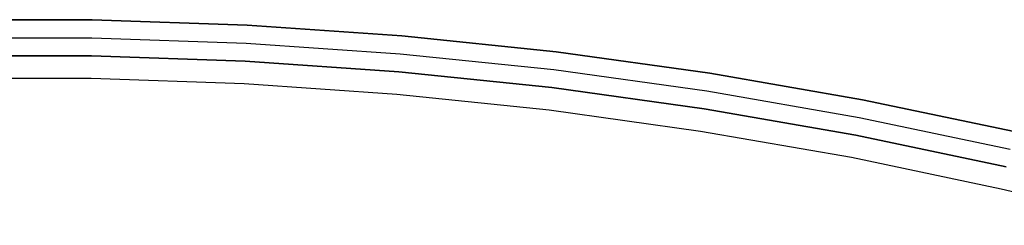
# Model space of a CAD drawing. Header units: millimetres. Extents: x 8926 to 10090, y -5004 to -3986.
# Tile 269 of 272: x 9506.92 to 9528.72, y -4258.58 to -4254.02. Entities that reach past the tile are written whole.
import ezdxf

# ---------------------------------------------------------------- set-up
doc = ezdxf.new("R2010")
doc.units = ezdxf.units.MM
doc.layers.add('BLANCO METALICO', color=7, linetype='Continuous', true_color=0xededed)

msp = doc.modelspace()

# ---------------------------------------------------------------- linework, layer by layer
at = {"layer": 'BLANCO METALICO'}
for p, q in [((9505.088, -4254.02, 223.532), (9508.522, -4254.02, 223.532)), ((9508.522, -4254.02, 221.916), (9505.088, -4254.02, 221.916)), ((9508.522, -4254.02, 220.416), (9505.088, -4254.02, 220.416)), ((9505.088, -4254.02, 222.724), (9508.522, -4254.02, 222.724)), ((9505.088, -4254.02, 221.166), (9508.522, -4254.02, 221.166)), ((9508.522, -4254.02, 223.532), (9511.955, -4254.139, 223.532)), ((9511.955, -4254.139, 221.916), (9508.522, -4254.02, 221.916)), ((9511.955, -4254.139, 220.416), (9508.522, -4254.02, 220.416)), ((9508.522, -4254.02, 222.724), (9511.955, -4254.139, 222.724)), ((9508.522, -4254.02, 221.166), (9511.955, -4254.139, 221.166)), ((9511.955, -4254.139, 223.532), (9515.382, -4254.376, 223.532)), ((9515.382, -4254.376, 221.916), (9511.955, -4254.139, 221.916)), ((9515.382, -4254.376, 220.416), (9511.955, -4254.139, 220.416)), ((9511.955, -4254.139, 222.724), (9515.382, -4254.376, 222.724)), ((9511.955, -4254.139, 221.166), (9515.382, -4254.376, 221.166)), ((9505.094, -4254.42, 223.532), (9508.516, -4254.42, 223.532)), ((9508.516, -4254.42, 223.532), (9511.935, -4254.538, 223.532)), ((9515.382, -4254.376, 223.532), (9518.798, -4254.731, 223.532)), ((9518.798, -4254.731, 221.916), (9515.382, -4254.376, 221.916)), ((9518.798, -4254.731, 220.416), (9515.382, -4254.376, 220.416)), ((9515.382, -4254.376, 222.724), (9518.798, -4254.731, 222.724)), ((9515.382, -4254.376, 221.166), (9518.798, -4254.731, 221.166)), ((9511.935, -4254.538, 223.532), (9515.347, -4254.774, 223.532)), ((9508.509, -4254.82, 223.532), (9505.101, -4254.82, 223.532)), ((9505.101, -4254.82, 221.916), (9508.509, -4254.82, 221.916)), ((9508.509, -4254.82, 222.724), (9505.101, -4254.82, 222.724)), ((9505.101, -4254.82, 220.416), (9508.509, -4254.82, 220.416)), ((9511.914, -4254.938, 223.532), (9508.509, -4254.82, 223.532)), ((9508.509, -4254.82, 221.916), (9511.914, -4254.938, 221.916)), ((9511.914, -4254.938, 222.724), (9508.509, -4254.82, 222.724)), ((9508.509, -4254.82, 220.416), (9511.914, -4254.938, 220.416)), ((9515.347, -4254.774, 223.532), (9518.75, -4255.128, 223.532)), ((9518.798, -4254.731, 223.532), (9522.201, -4255.204, 223.532)), ((9522.201, -4255.204, 221.916), (9518.798, -4254.731, 221.916)), ((9522.201, -4255.204, 220.416), (9518.798, -4254.731, 220.416)), ((9518.798, -4254.731, 222.724), (9522.201, -4255.204, 222.724)), ((9518.798, -4254.731, 221.166), (9522.201, -4255.204, 221.166)), ((9515.313, -4255.173, 223.532), (9511.914, -4254.938, 223.532)), ((9511.914, -4254.938, 221.916), (9515.313, -4255.173, 221.916)), ((9515.313, -4255.173, 222.724), (9511.914, -4254.938, 222.724)), ((9511.914, -4254.938, 220.416), (9515.313, -4255.173, 220.416)), ((9505.11, -4255.32, 219.116), (9508.5, -4255.32, 219.116)), ((9505.11, -4255.32, 219.916), (9508.5, -4255.32, 219.916)), ((9508.5, -4255.32, 219.116), (9511.888, -4255.437, 219.116)), ((9508.5, -4255.32, 219.916), (9511.888, -4255.437, 219.916)), ((9518.702, -4255.525, 223.532), (9515.313, -4255.173, 223.532)), ((9515.313, -4255.173, 221.916), (9518.702, -4255.525, 221.916)), ((9518.702, -4255.525, 222.724), (9515.313, -4255.173, 222.724)), ((9515.313, -4255.173, 220.416), (9518.702, -4255.525, 220.416)), ((9518.75, -4255.128, 223.532), (9522.139, -4255.599, 223.532)), ((9522.201, -4255.204, 223.532), (9525.584, -4255.794, 223.532)), ((9525.584, -4255.794, 221.916), (9522.201, -4255.204, 221.916)), ((9525.584, -4255.794, 220.416), (9522.201, -4255.204, 220.416)), ((9522.201, -4255.204, 222.724), (9525.584, -4255.794, 222.724)), ((9522.201, -4255.204, 221.166), (9525.584, -4255.794, 221.166)), ((9511.888, -4255.437, 219.116), (9515.27, -4255.671, 219.116)), ((9511.888, -4255.437, 219.916), (9515.27, -4255.671, 219.916)), ((9522.077, -4255.994, 223.532), (9518.702, -4255.525, 223.532)), ((9518.702, -4255.525, 221.916), (9522.077, -4255.994, 221.916)), ((9522.077, -4255.994, 222.724), (9518.702, -4255.525, 222.724)), ((9518.702, -4255.525, 220.416), (9522.077, -4255.994, 220.416)), ((9515.27, -4255.671, 219.116), (9518.642, -4256.021, 219.116)), ((9515.27, -4255.671, 219.916), (9518.642, -4256.021, 219.916)), ((9522.139, -4255.599, 223.532), (9525.509, -4256.186, 223.532)), ((9525.584, -4255.794, 223.532), (9528.946, -4256.5, 223.532)), ((9528.946, -4256.5, 221.916), (9525.584, -4255.794, 221.916)), ((9528.946, -4256.5, 220.416), (9525.584, -4255.794, 220.416)), ((9525.584, -4255.794, 222.724), (9528.946, -4256.5, 222.724)), ((9525.584, -4255.794, 221.166), (9528.946, -4256.5, 221.166)), ((9518.642, -4256.021, 219.116), (9521.999, -4256.488, 219.116)), ((9518.642, -4256.021, 219.916), (9521.999, -4256.488, 219.916)), ((9525.433, -4256.579, 223.532), (9522.077, -4255.994, 223.532)), ((9522.077, -4255.994, 221.916), (9525.433, -4256.579, 221.916)), ((9525.433, -4256.579, 222.724), (9522.077, -4255.994, 222.724)), ((9522.077, -4255.994, 220.416), (9525.433, -4256.579, 220.416)), ((9525.509, -4256.186, 223.532), (9528.857, -4256.89, 223.532)), ((9521.999, -4256.488, 219.116), (9525.339, -4257.07, 219.116)), ((9521.999, -4256.488, 219.916), (9525.339, -4257.07, 219.916)), ((9528.768, -4257.28, 223.532), (9525.433, -4256.579, 223.532)), ((9525.433, -4256.579, 221.916), (9528.768, -4257.28, 221.916)), ((9528.768, -4257.28, 222.724), (9525.433, -4256.579, 222.724)), ((9525.433, -4256.579, 220.416), (9528.768, -4257.28, 220.416)), ((9525.339, -4257.07, 219.116), (9528.657, -4257.767, 219.116)), ((9525.339, -4257.07, 219.916), (9528.657, -4257.767, 219.916)), ((9528.657, -4257.767, 219.116), (9531.948, -4258.579, 219.116)), ((9528.657, -4257.767, 219.916), (9531.948, -4258.579, 219.916))]:
    msp.add_line(p, q, dxfattribs=at)

doc.saveas('drawing.dxf')
